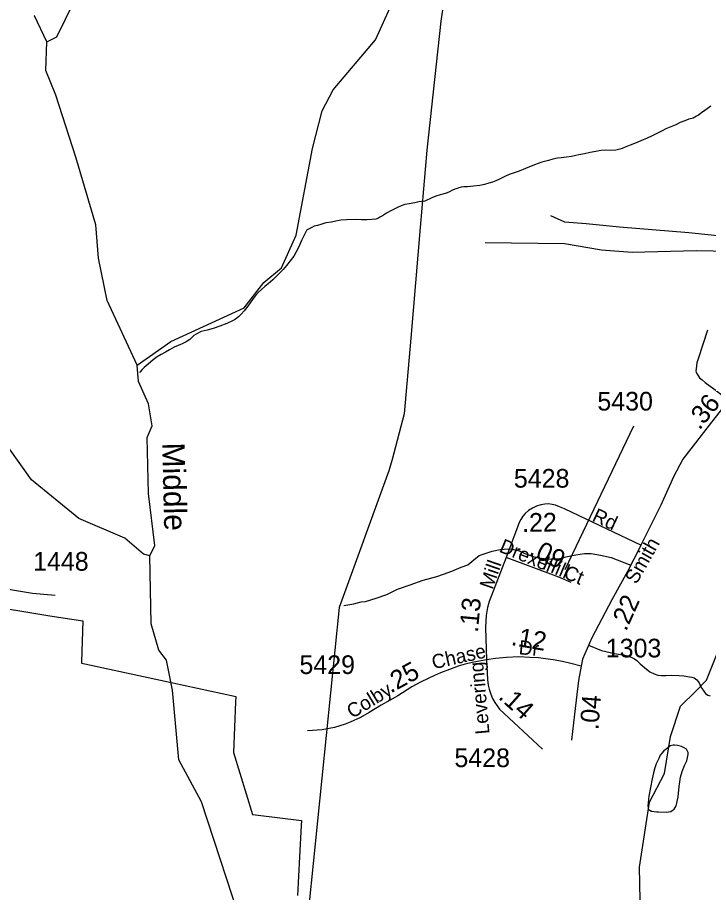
# Model space of a CAD drawing. Extents: x 2001466 to 2224147, y 644118 to 847247.
# Drawn here: x 2050732 to 2055357, y 706082 to 711939 of the extents above; entities that cross this region are included whole.
import ezdxf

# ---------------------------------------------------------------- set-up
doc = ezdxf.new("R2010")
doc.units = 0
for name, color, linetype in [('Exist Boundary Political City Limit New', 7, 'Continuous'), ('Exist Hydrographic Creek Single Shore', 7, 'Continuous'), ('Exist Hydrographic Creek Single Shore Label', 7, 'Continuous'), ('Exist Hydrographic Misc Water Feature', 7, 'Continuous'), ('Exist Road Non-System Type 51', 7, 'Continuous'), ('Exist Road Secondary Mileage Hundredths English Label', 7, 'Continuous'), ('Exist Road Secondary Type 51 Attributed', 7, 'Continuous'), ('Exist Road Secondary Type 51 Label', 7, 'Continuous'), ('Exist Road Secondary Type 51 Number Label', 7, 'Continuous'), ('Exist Utilities Electrical Transmission Line', 7, 'Continuous'), ('Map Preparation Boundary City Limit Buffer Line', 7, 'Continuous')]:
    doc.layers.add(name, color=color, linetype=linetype)

msp = doc.modelspace()

# ---------------------------------------------------------------- linework, layer by layer
at = {"layer": 'Exist Boundary Political City Limit New'}
msp.add_lwpolyline([(2050623.8, 707987.5), (2050748.6, 707966.7), (2050948.9, 707933.3), (2051169.4, 707901.3), (2051161.5, 707627.3), (2051161.2, 707617.2), (2051181.9, 707612.8), (2051771.2, 707485.8), (2052185.2, 707396.6), (2052193.6, 707394.8), (2052192, 707359.6), (2052177.1, 707019.7), (2052305.5, 706605.1), (2052324.5, 706602.7), (2052632.9, 706563.2), (2052631.1, 706529.7), (2052620.2, 706320.7), (2052606.9, 706061.1)], dxfattribs=at)
at = {"layer": 'Exist Hydrographic Creek Single Shore'}
for points in [[(2050928.7, 711775.7), (2050995.7, 711810.4), (2051169.6, 712167.7), (2051302.7, 712670.3), (2051488.7, 712951.7)], [(2051532.6, 709611.1), (2051757.5, 709770.5), (2052248.6, 709996.8), (2052381.7, 710164.7), (2052498.6, 710264), (2052597.6, 710481.8), (2052705.7, 711063.6), (2052771.7, 711314.9), (2052845.7, 711454.4), (2053128.7, 711789.9), (2053236.7, 712030.5), (2053427.7, 712256.2), (2053702.9, 712414.7)], [(2051532.6, 709611.1), (2051332.6, 710044.9), (2051273.6, 710328.3), (2051256.6, 710551.8), (2051122.7, 711004), (2050987.7, 711420.1), (2050920.7, 711585.6), (2050928.7, 711775.7)], [(2051618.5, 708336.3), (2051651.5, 708404.5), (2051609.7, 708753.2), (2051600.6, 709127.4), (2051633.6, 709205.4), (2051608.6, 709353.6), (2051541.6, 709502.6), (2051532.6, 709611.1)], [(2055272.4, 707431), (2055344.5, 707502.5), (2055560.6, 708046), (2055851.6, 708171.3), (2056009.5, 708345.3), (2056151.6, 708411.3), (2056375.5, 708419.8), (2056517.6, 708472.7), (2056750.5, 708612.3), (2056975.5, 708837.4)], [(2052442.4, 704658), (2052450.4, 704697.2), (2052482.4, 705113.2), (2052398.5, 705456.2), (2052290.4, 705681.5), (2052281.4, 705773.5), (2052256.4, 705797), (2051963.6, 706688.8), (2051812.5, 706970.8), (2051770.6, 707437.5), (2051728.6, 707638.5), (2051678.6, 707705.1), (2051627.5, 707880.1), (2051618.5, 708336.3)], [(2055103.5, 707126.8), (2055169.6, 707328.9), (2055272.4, 707431)], [(2052991.1, 704082.3), (2052992.3, 704082.5), (2053400.4, 704274.3), (2054266.5, 704542.1), (2054649.4, 704744.3), (2054716.4, 704818.4), (2054915.5, 705253.9), (2054896.4, 706251.8), (2054962.5, 706686.8), (2055062.5, 706878.3), (2055103.5, 707126.8)]]:
    msp.add_lwpolyline(points, dxfattribs=at)
at = {"layer": 'Exist Hydrographic Misc Water Feature'}
for points in [[(2051618.5, 708336.3), (2051576.6, 708347), (2051451.6, 708454.6), (2051143.6, 708585.5), (2050826.6, 708844.6), (2050659.7, 709077.7), (2050650.6, 709153.3), (2050450.5, 709344.4), (2050374.6, 709618.3), (2050307.6, 709691.8), (2050274.6, 709958.2), (2050273.5, 710342.1), (2050198.7, 710550.4), (2049972.7, 710876.5), (2049880.7, 711075.2), (2049754.8, 711448.6), (2049579.6, 711658.8), (2049512.6, 711840.7), (2049467.7, 712006)], [(2050928.7, 711775.7), (2050845.6, 711951.2), (2050843.9, 711952.9)], [(2055373.6, 711346.5), (2055348.2, 711328.5), (2055332, 711316.3), (2055309.8, 711300.6), (2055290.1, 711286.6), (2055278, 711278.3), (2055254.1, 711266.5), (2055225.8, 711258.2), (2055199.9, 711248.3), (2055168.1, 711236.1), (2055138.2, 711222), (2055106.2, 711208.2), (2055072.4, 711193.9), (2055052.3, 711183.9), (2055030.3, 711171.8), (2054980.5, 711147.7), (2054946.3, 711131.9), (2054904.2, 711113.9), (2054872.7, 711099.7), (2054832.5, 711083.8), (2054800.3, 711071.7), (2054778.7, 711061.6), (2054762.7, 711057.5), (2054736.5, 711051.3), (2054700.6, 711049.5), (2054666.4, 711051.4), (2054636.4, 711049.5), (2054604.2, 711043.4), (2054564.3, 711035.2), (2054526.3, 711027.2), (2054488.6, 711019.1), (2054470.3, 711015), (2054440.4, 711009), (2054406.6, 711004.8), (2054370.7, 711000.9), (2054346.7, 710996.9), (2054314.7, 710990.8), (2054287, 710982.8), (2054240.7, 710970.7), (2054192.7, 710952.5), (2054132.8, 710928.3), (2054089.1, 710910.2), (2054057, 710900.5), (2054022.9, 710888.1), (2053995, 710874.1), (2053958.9, 710858.1), (2053934.7, 710846), (2053910.8, 710837.8), (2053887, 710830.1), (2053858.9, 710821.8), (2053827.3, 710815.6), (2053783.4, 710809.7), (2053743.2, 710805.7), (2053718.8, 710805.7), (2053701.2, 710803.5), (2053686.8, 710799.6), (2053675.1, 710795.7), (2053659.4, 710789.6), (2053643, 710783.5), (2053619.2, 710771.3), (2053601.3, 710763.5), (2053579.2, 710757.5), (2053560.9, 710753.4), (2053531.2, 710743.3), (2053505.2, 710731.4), (2053457.6, 710709), (2053437.3, 710707.2), (2053417.4, 710705), (2053391.4, 710699.2), (2053353.4, 710693.2), (2053325.5, 710686.8), (2053299.1, 710678.7), (2053279.6, 710668.7), (2053253.8, 710656.8)], [(2053253.8, 710656.8), (2053225.5, 710642.8), (2053201.5, 710628.6), (2053175.8, 710612.6), (2053157.6, 710602.8), (2053143.4, 710594.8), (2053129.7, 710590.4), (2053105.5, 710586.4), (2053073.3, 710584.4), (2053051.8, 710584.4), (2053035.6, 710584.4), (2052991.7, 710586.2), (2052933.5, 710584.1), (2052897.4, 710582.2), (2052863.8, 710576), (2052833.8, 710570), (2052795.9, 710564), (2052761.8, 710553.7), (2052739.5, 710547.8), (2052717.8, 710541.7), (2052702, 710533.6), (2052684.1, 710523.7), (2052667.4, 710516.9), (2052665.9, 710513.9)], [(2052665.9, 710513.9), (2052654, 710487.7), (2052632, 710445.6), (2052612, 710399.6), (2052596.2, 710365.5), (2052582, 710341.7), (2052558.2, 710311.6), (2052532, 710279.5), (2052510.2, 710253.6), (2052488.5, 710229.3), (2052466.6, 710207.5), (2052440.3, 710183.4), (2052410.6, 710157.1), (2052386.8, 710139.2), (2052364.7, 710119.1), (2052342.7, 710099.3), (2052324.9, 710079.3), (2052304.8, 710051.1), (2052272.8, 710006.8), (2052248.8, 709974.8), (2052228.9, 709953.1), (2052211.1, 709935.1), (2052191, 709921.1), (2052171.1, 709908.7), (2052133.2, 709890.9), (2052086.8, 709872.8), (2052041.3, 709856.6), (2052001.3, 709846.4), (2051961.3, 709836.7), (2051928.9, 709820.5), (2051913.1, 709810.3), (2051885, 709784.6), (2051861.3, 709768.3), (2051833.4, 709754.3), (2051781.7, 709732.1), (2051749.7, 709714.2), (2051723.5, 709699.9), (2051693.7, 709684.2), (2051667.7, 709667.9), (2051639.6, 709647.8), (2051607.8, 709619.7), (2051593.9, 709607.6), (2051579.5, 709595.7), (2051567.6, 709583.7), (2051553.7, 709567.9), (2051551.8, 709561.7)], [(2055129.4, 707069), (2055121.8, 707068.9), (2055101.7, 707063), (2055081.8, 707049), (2055058, 707030.7), (2055043.9, 707014.6), (2055033.8, 707000.7), (2055023.8, 706978.7), (2055008, 706944.6), (2054997.7, 706916.9), (2054989.9, 706882.8), (2054979.9, 706842.6), (2054958.4, 706726.6), (2054952.4, 706682.5), (2054950.6, 706664.5), (2054952.4, 706646.7), (2054956.5, 706638.9), (2054964.5, 706632.8), (2054976.2, 706626.9), (2055012.5, 706622.7), (2055022.8, 706622.7)], [(2055022.8, 706622.7), (2055074.4, 706619), (2055104.8, 706624.9), (2055114.2, 706631.2), (2055126.5, 706641.1), (2055134.5, 706651.2), (2055140.2, 706662.9), (2055146.4, 706681), (2055154.2, 706722.8), (2055160.3, 706792.9), (2055169.8, 706855.1), (2055182.1, 706893), (2055197.7, 706933.3), (2055211.6, 706963.2), (2055217.8, 706985), (2055221.4, 707007.1), (2055221.9, 707019.2), (2055209.8, 707041), (2055193.6, 707051.1), (2055175.7, 707059.1), (2055149.5, 707067.1), (2055129.4, 707069)]]:
    msp.add_lwpolyline(points, dxfattribs=at)
at = {"layer": 'Exist Road Non-System Type 51'}
for points in [[(2054300.7, 710614.5), (2054392.7, 710571.2), (2054538.8, 710560.4), (2054760.7, 710538.7), (2055226, 710500.9), (2055523.6, 710468.4), (2055804.9, 710414.3)], [(2055804.9, 710414.3), (2055750.8, 710387.2), (2055615.5, 710370.9), (2055274.7, 710376.4), (2054847.2, 710365.5), (2054641.6, 710381.8), (2054392.7, 710425.1), (2053862.5, 710430.5)], [(2055351, 709846.8), (2055287.1, 709654.1), (2055278.6, 709628.3), (2055273.8, 709588.4), (2055273.5, 709576.4), (2055275.2, 709562.4), (2055284.8, 709544.2), (2055296.5, 709527.9), (2055314.2, 709513.6), (2055335.9, 709497.1), (2055393, 709454), (2055457.2, 709404)], [(2052915.4, 708004.4), (2052983.6, 708015), (2053031.9, 708028), (2053062.4, 708031.2), (2053133.3, 708051.5), (2053204.3, 708076.8), (2053275.3, 708112.4), (2053361.4, 708142.8), (2053447.6, 708173.2), (2053538.9, 708198.6), (2053584.5, 708213.8), (2053640.2, 708234.1), (2053701.1, 708259.5), (2053746.7, 708274.7), (2053787.2, 708310.2), (2053822.2, 708337.9), (2053868.5, 708353), (2053908.8, 708366.2), (2053963, 708379.1), (2053989.1, 708380.5), (2054017.1, 708382), (2054037.1, 708381.6), (2054051, 708379.3), (2054076.9, 708372.8), (2054108.7, 708362.1), (2054128.5, 708351.7), (2054184, 708330.6), (2054211.9, 708324), (2054239.8, 708319.4), (2054257.8, 708317.1), (2054279.7, 708314.6), (2054363.8, 708318.9), (2054404, 708330.1), (2054434.2, 708335.5), (2054470.3, 708342.7), (2054526.5, 708351.6), (2054572.9, 708350.8), (2054633.8, 708340.6), (2054704.7, 708325.4), (2054837.6, 708273.7)], [(2054554.1, 707737.5), (2054640.7, 707703.1), (2054728.3, 707681.3), (2054768.2, 707676.5), (2054798.1, 707669.9), (2054818, 707665.4), (2054843.8, 707654.9), (2054861.6, 707646.6), (2054877.4, 707636.2), (2054900.9, 707613.8), (2054928.4, 707589.2), (2054963.8, 707558.5), (2054993.5, 707545.9), (2055017.4, 707537.4), (2055043.3, 707534.9), (2055071.3, 707534.3), (2055111.4, 707537.5), (2055159.3, 707534.5), (2055193.2, 707531.8), (2055231.1, 707527), (2055245.1, 707524.7), (2055261, 707518.4), (2055270.8, 707512.2), (2055278.7, 707506.1), (2055286.6, 707497.9), (2055294.3, 707485.7), (2055304.6, 707464.1)], [(2055294.3, 707485.7), (2055309, 707454.8), (2055322.6, 707436.6), (2055330.4, 707424.4), (2055338.1, 707414.2), (2055353.9, 707403.9), (2055367.8, 707399.6)]]:
    msp.add_lwpolyline(points, dxfattribs=at)
at = {"layer": 'Exist Road Secondary Type 51 Attributed'}
for points in [[(2056095.7, 709800.1), (2055800.5, 709639.6), (2055667.9, 709546.4), (2055527.5, 709420.1), (2055378, 709231.4), (2055186.2, 708981.9), (2055123.5, 708865), (2055038.3, 708674), (2054905.3, 708406.9)], [(2054905.3, 708406.9), (2054679.3, 708513.7), (2054393.7, 708650.8), (2054361, 708664.1), (2054333.2, 708674), (2054310.4, 708679.6), (2054286.2, 708682.9), (2054261.6, 708681.3), (2054234.9, 708677.9), (2054206.8, 708669.1), (2054180.2, 708655.7), (2054152.9, 708638.6), (2054130.2, 708619.7), (2054114.6, 708600.8), (2054100.2, 708579.8), (2054090.8, 708559.7), (2054080.9, 708534.3), (2054002.8, 708325)], [(2054905.3, 708406.9), (2054899.4, 708395.2), (2054814.2, 708231), (2054710.5, 708041.5), (2054576.3, 707788.1), (2054512.8, 707643.6), (2054504.5, 707596.7)], [(2054002.8, 708325), (2053889.8, 708030.1), (2053878.8, 707989.4), (2053870.2, 707937.4), (2053866.5, 707899.1), (2053865, 707857.1), (2053872, 707639)], [(2054437.3, 708158.2), (2054356.5, 708193.6), (2054002.8, 708325)], [(2049361.2, 708300.7), (2049511.6, 708299.7), (2049634.7, 708291.8), (2049746.8, 708272.9), (2049862, 708230.2), (2049975.6, 708209.7), (2050242.3, 708181.3), (2050536.6, 708135.5), (2050831.7, 708086.5), (2050983.2, 708072.3)], [(2054504.5, 707596.7), (2054435.7, 707614.2), (2054380.3, 707627.5), (2054317, 707639), (2054266.3, 707646.1), (2054219.2, 707652.3), (2054161.1, 707656.4), (2054087.7, 707658.8), (2054004.1, 707655.1), (2053931.3, 707648.3), (2053872, 707639)], [(2053872, 707639), (2053774.4, 707621.1), (2053728.3, 707609.6), (2053680.9, 707596.5), (2053623.1, 707574.6), (2053564.2, 707553.5), (2053522.2, 707535.1), (2053480.1, 707515.8), (2053429.3, 707490.4), (2053372.3, 707458.8), (2053277.6, 707399.2), (2053167, 707335.2), (2053085.4, 707287), (2053027.6, 707253.7), (2052959.3, 707222.1), (2052925.1, 707208.9), (2052853.1, 707187), (2052770.7, 707171.3), (2052673.5, 707165.1)], [(2053872, 707639), (2053878.2, 707508.1), (2053882.5, 707471), (2053888.6, 707442.6), (2053899.7, 707409.8), (2053912.2, 707380.2), (2053926.3, 707354.9), (2053957.3, 707309.3), (2054245.2, 707041.4)], [(2054504.5, 707596.7), (2054487.6, 707501.5), (2054460.7, 707275.6), (2054440.4, 707102.4)]]:
    msp.add_lwpolyline(points, dxfattribs=at)
at = {"layer": 'Exist Road Secondary Type 51 Number Label'}
msp.add_line((2054397, 708244.7), (2054858.4, 709205.4), dxfattribs=at)
at = {"layer": 'Exist Utilities Electrical Transmission Line'}
msp.add_lwpolyline([(2053702.9, 712414.7), (2053649.7, 712252.5), (2053617.8, 712148.4), (2053589.9, 712056.4), (2053578.1, 712004.4), (2053566.2, 711914.4), (2053471.6, 711050.5), (2053428.4, 710534.4), (2053365.7, 709792.5), (2053320.6, 709286.6), (2053240.3, 708979.9), (2053218.6, 708904.1), (2052884.9, 707990), (2052682, 705990.1), (2053066.6, 705260.5), (2052991.1, 704082.3)], dxfattribs=at)
at = {"layer": 'Map Preparation Boundary City Limit Buffer Line'}
msp.add_lwpolyline([(2050623.8, 707987.5), (2050748.6, 707966.7), (2050948.9, 707933.3), (2051169.4, 707901.3), (2051161.5, 707627.3), (2051161.2, 707617.2), (2051181.9, 707612.8), (2051771.2, 707485.8), (2052185.2, 707396.6), (2052193.6, 707394.8), (2052192, 707359.6), (2052177.1, 707019.7), (2052305.5, 706605.1), (2052324.5, 706602.7), (2052632.9, 706563.2), (2052631.1, 706529.7), (2052620.2, 706320.7), (2052606.9, 706061.1)], dxfattribs=at)

# ---------------------------------------------------------------- texts
at = {"layer": 'Exist Hydrographic Creek Single Shore Label'}
msp.add_text('Middle', height=150, rotation=271.3813, dxfattribs=at).set_placement((2051700.5, 709092.3))
at = {"layer": 'Exist Road Secondary Mileage Hundredths English Label'}
for s, rotation, p in [('.36', 51.5073, (2055297.4, 709173.2)), ('.22', 0.83693, (2054110.4, 708496)), ('.09', 333.48831, (2054150.2, 708347.2)), ('.22', 65.8732, (2054805.5, 707825.9)), ('.13', 84.76738, (2053813.4, 707819.3)), ('.12', 349.90313, (2054031.3, 707739.7)), ('.25', 28.71362, (2053229.9, 707413.7)), ('.14', 318.2309, (2053944.7, 707385.1)), ('.04', 85.50389, (2054619.7, 707167.8))]:
    msp.add_text(s, height=125, rotation=rotation, dxfattribs=at).set_placement(p)
at = {"layer": 'Exist Road Secondary Type 51 Label'}
for s, rotation, p in [('Rd', 334.91426, (2054571.8, 708572.6)), ('Drexel', 337.50744, (2053950.3, 708365.1)), ('Smith', 60.51815, (2054874.9, 708140.3)), ('Mill', 70.79643, (2053911.6, 708105.9)), ('Hill', 336.96569, (2054238.7, 708251)), ('Ct', 337.36619, (2054380.2, 708189.6)), ('Chase', 12.71584, (2053516.6, 707575.9)), ('Dr', 354.70767, (2054084.3, 707677.2)), ('Levering', 95.06069, (2053891.9, 707145)), ('Colby', 31.47533, (2052972.5, 707243.7))]:
    msp.add_text(s, height=95, rotation=rotation, dxfattribs=at).set_placement(p)
at = {"layer": 'Exist Road Secondary Type 51 Number Label'}
for s, p in [('5430', (2054613.3, 709308.4)), ('5428', (2054054.6, 708792.4)), ('1448', (2050836.6, 708236.4)), ('1303', (2054669.6, 707655.9)), ('5429', (2052619.3, 707544.7)), ('5428', (2053656.5, 706921.6))]:
    msp.add_text(s, height=125, dxfattribs=at).set_placement(p)

doc.saveas('drawing.dxf')
